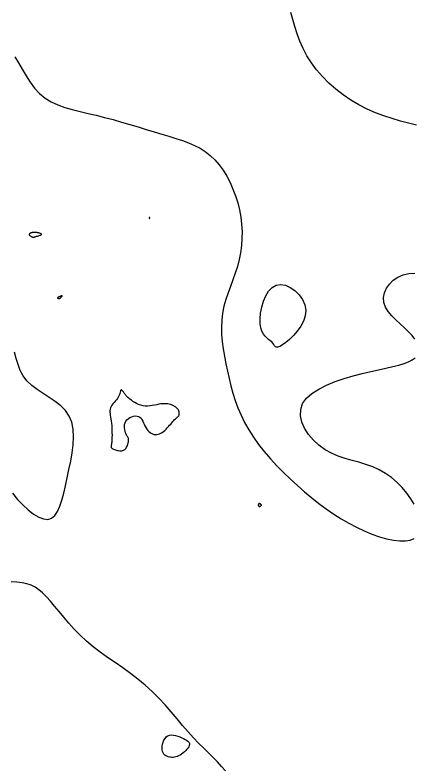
# Model space of a CAD drawing. Extents: x 3040093 to 3056816, y 408076 to 509144.
# Drawn here: x 3047484.7 to 3047533.9, y 436500.8 to 436593.4 of the extents above; entities that cross this region are included whole.
import ezdxf

# ---------------------------------------------------------------- set-up
doc = ezdxf.new("R2010")
doc.units = 0
doc.layers.add('V-CHAN-CONT-EL17', color=7, linetype='Continuous')

msp = doc.modelspace()

# ---------------------------------------------------------------- linework, layer by layer
at = {"layer": 'V-CHAN-CONT-EL17'}
for points in [[(3047534.174, 436579.853), (3047533.199, 436580.095), (3047532.197, 436580.362), (3047531.176, 436580.663), (3047530.147, 436581.005), (3047529.116, 436581.397), (3047528.093, 436581.846), (3047527.086, 436582.359), (3047526.104, 436582.943), (3047525.156, 436583.591), (3047524.251, 436584.297), (3047523.397, 436585.052), (3047522.603, 436585.85), (3047521.878, 436586.682), (3047521.231, 436587.541), (3047520.67, 436588.418), (3047520.2, 436589.308), (3047519.809, 436590.204), (3047519.482, 436591.102), (3047519.2, 436591.996), (3047518.949, 436592.881), (3047518.713, 436593.753)], [(3047484.704, 436588.273), (3047485.156, 436587.537), (3047485.609, 436586.75), (3047486.08, 436585.945), (3047486.582, 436585.155), (3047487.131, 436584.414), (3047487.742, 436583.754), (3047488.426, 436583.201), (3047489.179, 436582.746), (3047489.994, 436582.37), (3047490.863, 436582.057), (3047491.779, 436581.789), (3047492.735, 436581.549), (3047493.722, 436581.318), (3047494.734, 436581.08), (3047495.763, 436580.821), (3047496.802, 436580.543), (3047497.842, 436580.25), (3047498.876, 436579.948), (3047499.897, 436579.643), (3047500.896, 436579.339), (3047501.866, 436579.044), (3047502.8, 436578.761), (3047503.69, 436578.493), (3047504.537, 436578.232), (3047505.342, 436577.965), (3047506.105, 436577.681), (3047506.828, 436577.367), (3047507.511, 436577.013), (3047508.156, 436576.605), (3047508.763, 436576.133), (3047509.334, 436575.588), (3047509.866, 436574.974), (3047510.357, 436574.299), (3047510.807, 436573.572), (3047511.213, 436572.801), (3047511.574, 436571.993), (3047511.887, 436571.156), (3047512.15, 436570.3), (3047512.363, 436569.43), (3047512.523, 436568.551), (3047512.63, 436567.668), (3047512.684, 436566.783), (3047512.683, 436565.901), (3047512.626, 436565.024), (3047512.513, 436564.157), (3047512.343, 436563.304), (3047512.117, 436562.466), (3047511.849, 436561.641), (3047511.556, 436560.825), (3047511.255, 436560.012), (3047510.961, 436559.199), (3047510.691, 436558.382), (3047510.462, 436557.555), (3047510.291, 436556.715), (3047510.189, 436555.859), (3047510.152, 436554.987), (3047510.174, 436554.102), (3047510.246, 436553.208), (3047510.36, 436552.305), (3047510.509, 436551.397), (3047510.684, 436550.487), (3047510.878, 436549.576), (3047511.085, 436548.667), (3047511.311, 436547.76), (3047511.564, 436546.855), (3047511.851, 436545.951), (3047512.182, 436545.049), (3047512.562, 436544.147), (3047513.002, 436543.247), (3047513.509, 436542.347), (3047514.087, 436541.448), (3047514.732, 436540.554), (3047515.434, 436539.666), (3047516.186, 436538.79), (3047516.979, 436537.928), (3047517.805, 436537.085), (3047518.655, 436536.263), (3047519.52, 436535.467), (3047520.394, 436534.699), (3047521.276, 436533.962), (3047522.167, 436533.259), (3047523.067, 436532.593), (3047523.977, 436531.966), (3047524.898, 436531.38), (3047525.829, 436530.838), (3047526.773, 436530.343), (3047527.726, 436529.898), (3047528.676, 436529.509), (3047529.606, 436529.183), (3047530.501, 436528.928), (3047531.343, 436528.751), (3047532.118, 436528.658), (3047532.809, 436528.657), (3047533.4, 436528.755), (3047533.878, 436528.956)], [(3047533.988, 436553.507), (3047533.638, 436553.957), (3047533.196, 436554.418), (3047532.692, 436554.89), (3047532.157, 436555.375), (3047531.624, 436555.874), (3047531.126, 436556.388), (3047530.695, 436556.919), (3047530.364, 436557.467), (3047530.166, 436558.035), (3047530.126, 436558.619), (3047530.236, 436559.204), (3047530.482, 436559.769), (3047530.848, 436560.295), (3047531.32, 436560.762), (3047531.883, 436561.148), (3047532.523, 436561.435), (3047533.223, 436561.603), (3047533.971, 436561.637)], [(3047484.399, 436534.525), (3047485.016, 436533.78), (3047485.667, 436533.089), (3047486.334, 436532.477), (3047486.997, 436531.969), (3047487.637, 436531.59), (3047488.234, 436531.365), (3047488.769, 436531.319), (3047489.229, 436531.469), (3047489.619, 436531.801), (3047489.951, 436532.294), (3047490.237, 436532.927), (3047490.488, 436533.679), (3047490.715, 436534.527), (3047490.931, 436535.451), (3047491.147, 436536.43), (3047491.369, 436537.443), (3047491.58, 436538.472), (3047491.759, 436539.501), (3047491.883, 436540.512), (3047491.932, 436541.488), (3047491.882, 436542.413), (3047491.713, 436543.27), (3047491.402, 436544.041), (3047490.937, 436544.716), (3047490.346, 436545.31), (3047489.664, 436545.845), (3047488.93, 436546.341), (3047488.178, 436546.82), (3047487.448, 436547.304), (3047486.774, 436547.813), (3047486.194, 436548.369), (3047485.733, 436548.988), (3047485.376, 436549.664), (3047485.093, 436550.386), (3047484.857, 436551.143), (3047484.64, 436551.924)], [(3047533.906, 436533.169), (3047533.486, 436533.865), (3047532.989, 436534.556), (3047532.423, 436535.229), (3047531.793, 436535.867), (3047531.108, 436536.457), (3047530.373, 436536.984), (3047529.597, 436537.432), (3047528.785, 436537.794), (3047527.948, 436538.088), (3047527.095, 436538.342), (3047526.235, 436538.58), (3047525.377, 436538.828), (3047524.531, 436539.113), (3047523.707, 436539.461), (3047522.913, 436539.897), (3047522.162, 436540.439), (3047521.476, 436541.073), (3047520.88, 436541.777), (3047520.401, 436542.528), (3047520.063, 436543.305), (3047519.891, 436544.085), (3047519.912, 436544.846), (3047520.149, 436545.565), (3047520.618, 436546.224), (3047521.291, 436546.823), (3047522.131, 436547.363), (3047523.099, 436547.848), (3047524.157, 436548.28), (3047525.267, 436548.661), (3047526.392, 436548.995), (3047527.492, 436549.284), (3047528.537, 436549.532), (3047529.514, 436549.748), (3047530.418, 436549.943), (3047531.244, 436550.126), (3047531.986, 436550.308), (3047532.64, 436550.498), (3047533.198, 436550.708), (3047533.657, 436550.947), (3047534.011, 436551.224)], [(3047510.635, 436500.329), (3047510.171, 436500.895), (3047509.668, 436501.445), (3047509.13, 436501.992), (3047508.559, 436502.55), (3047507.962, 436503.133), (3047507.342, 436503.754), (3047506.702, 436504.427), (3047506.047, 436505.161), (3047505.374, 436505.945), (3047504.679, 436506.766), (3047503.959, 436507.609), (3047503.211, 436508.459), (3047502.431, 436509.303), (3047501.616, 436510.124), (3047500.762, 436510.91), (3047499.869, 436511.65), (3047498.946, 436512.35), (3047498.007, 436513.021), (3047497.063, 436513.673), (3047496.129, 436514.318), (3047495.217, 436514.967), (3047494.339, 436515.63), (3047493.508, 436516.317), (3047492.734, 436517.036), (3047492.015, 436517.775), (3047491.346, 436518.52), (3047490.723, 436519.255), (3047490.141, 436519.965), (3047489.594, 436520.635), (3047489.078, 436521.251), (3047488.589, 436521.796), (3047488.119, 436522.26), (3047487.656, 436522.645), (3047487.186, 436522.956), (3047486.695, 436523.201), (3047486.168, 436523.386), (3047485.593, 436523.515), (3047484.953, 436523.596), (3047484.236, 436523.634)]]:
    msp.add_lwpolyline(points, dxfattribs=at)
for points in [[(3047501.242, 436568.387), (3047501.246, 436568.382), (3047501.25, 436568.378), (3047501.255, 436568.376), (3047501.26, 436568.375), (3047501.265, 436568.374), (3047501.27, 436568.375), (3047501.275, 436568.378), (3047501.281, 436568.381), (3047501.286, 436568.385), (3047501.291, 436568.389), (3047501.296, 436568.395), (3047501.3, 436568.401), (3047501.304, 436568.408), (3047501.308, 436568.415), (3047501.311, 436568.422), (3047501.313, 436568.43), (3047501.315, 436568.438), (3047501.316, 436568.447), (3047501.317, 436568.455), (3047501.317, 436568.462), (3047501.317, 436568.47), (3047501.316, 436568.476), (3047501.314, 436568.483), (3047501.312, 436568.488), (3047501.309, 436568.492), (3047501.306, 436568.496), (3047501.303, 436568.499), (3047501.299, 436568.501), (3047501.294, 436568.503), (3047501.29, 436568.504), (3047501.284, 436568.504), (3047501.279, 436568.503), (3047501.273, 436568.501), (3047501.267, 436568.499), (3047501.261, 436568.496), (3047501.255, 436568.491), (3047501.25, 436568.486), (3047501.245, 436568.48), (3047501.241, 436568.472), (3047501.238, 436568.463), (3047501.236, 436568.453), (3047501.235, 436568.443), (3047501.234, 436568.432), (3047501.234, 436568.422), (3047501.235, 436568.411), (3047501.237, 436568.402), (3047501.239, 436568.394)], [(3047486.51, 436566.311), (3047486.549, 436566.271), (3047486.598, 436566.231), (3047486.654, 436566.194), (3047486.714, 436566.159), (3047486.774, 436566.128), (3047486.833, 436566.102), (3047486.885, 436566.083), (3047486.93, 436566.072), (3047486.969, 436566.067), (3047487.007, 436566.069), (3047487.046, 436566.076), (3047487.089, 436566.088), (3047487.141, 436566.105), (3047487.204, 436566.126), (3047487.283, 436566.149), (3047487.378, 436566.175), (3047487.484, 436566.203), (3047487.596, 436566.233), (3047487.706, 436566.264), (3047487.808, 436566.296), (3047487.895, 436566.329), (3047487.961, 436566.362), (3047487.998, 436566.395), (3047488.003, 436566.427), (3047487.978, 436566.459), (3047487.929, 436566.489), (3047487.861, 436566.518), (3047487.78, 436566.544), (3047487.692, 436566.569), (3047487.601, 436566.591), (3047487.512, 436566.61), (3047487.432, 436566.625), (3047487.358, 436566.638), (3047487.292, 436566.648), (3047487.231, 436566.655), (3047487.175, 436566.66), (3047487.124, 436566.662), (3047487.075, 436566.663), (3047487.029, 436566.662), (3047486.984, 436566.66), (3047486.941, 436566.656), (3047486.899, 436566.65), (3047486.857, 436566.642), (3047486.815, 436566.632), (3047486.773, 436566.619), (3047486.73, 436566.604), (3047486.686, 436566.587), (3047486.642, 436566.566), (3047486.599, 436566.543), (3047486.559, 436566.517), (3047486.524, 436566.488), (3047486.497, 436566.457), (3047486.48, 436566.423), (3047486.475, 436566.388), (3047486.485, 436566.35)], [(3047517.437, 436560.247), (3047518.033, 436560.143), (3047518.634, 436559.878), (3047519.206, 436559.48), (3047519.715, 436558.974), (3047520.13, 436558.387), (3047520.415, 436557.745), (3047520.539, 436557.073), (3047520.479, 436556.397), (3047520.262, 436555.732), (3047519.921, 436555.094), (3047519.496, 436554.496), (3047519.021, 436553.952), (3047518.533, 436553.479), (3047518.069, 436553.089), (3047517.665, 436552.797), (3047517.348, 436552.614), (3047517.11, 436552.527), (3047516.933, 436552.522), (3047516.8, 436552.582), (3047516.692, 436552.692), (3047516.593, 436552.837), (3047516.484, 436553), (3047516.347, 436553.165), (3047516.171, 436553.322), (3047515.965, 436553.483), (3047515.744, 436553.662), (3047515.522, 436553.877), (3047515.313, 436554.142), (3047515.134, 436554.475), (3047514.998, 436554.891), (3047514.92, 436555.406), (3047514.913, 436556.028), (3047514.978, 436556.723), (3047515.116, 436557.452), (3047515.325, 436558.174), (3047515.607, 436558.847), (3047515.959, 436559.43), (3047516.383, 436559.884), (3047516.877, 436560.166)], [(3047490.096, 436558.534), (3047490.113, 436558.529), (3047490.129, 436558.523), (3047490.144, 436558.517), (3047490.158, 436558.512), (3047490.172, 436558.506), (3047490.184, 436558.502), (3047490.196, 436558.498), (3047490.208, 436558.497), (3047490.219, 436558.498), (3047490.232, 436558.501), (3047490.246, 436558.509), (3047490.263, 436558.52), (3047490.282, 436558.536), (3047490.306, 436558.558), (3047490.335, 436558.586), (3047490.369, 436558.621), (3047490.405, 436558.66), (3047490.442, 436558.701), (3047490.477, 436558.742), (3047490.508, 436558.78), (3047490.531, 436558.814), (3047490.544, 436558.841), (3047490.545, 436558.858), (3047490.531, 436558.865), (3047490.505, 436558.862), (3047490.47, 436558.851), (3047490.427, 436558.834), (3047490.379, 436558.814), (3047490.33, 436558.792), (3047490.282, 436558.769), (3047490.236, 436558.749), (3047490.197, 436558.733), (3047490.162, 436558.72), (3047490.132, 436558.709), (3047490.107, 436558.7), (3047490.084, 436558.692), (3047490.064, 436558.684), (3047490.046, 436558.675), (3047490.029, 436558.666), (3047490.013, 436558.654), (3047489.998, 436558.64), (3047489.985, 436558.626), (3047489.973, 436558.611), (3047489.965, 436558.597), (3047489.959, 436558.583), (3047489.957, 436558.571), (3047489.959, 436558.562), (3047489.965, 436558.555), (3047489.975, 436558.55), (3047489.988, 436558.546), (3047490.004, 436558.544), (3047490.022, 436558.543), (3047490.04, 436558.542), (3047490.059, 436558.54), (3047490.078, 436558.538)], [(3047496.548, 436540.292), (3047496.547, 436540.247), (3047496.553, 436540.204), (3047496.568, 436540.163), (3047496.594, 436540.122), (3047496.635, 436540.081), (3047496.691, 436540.04), (3047496.765, 436539.998), (3047496.857, 436539.955), (3047496.966, 436539.912), (3047497.088, 436539.872), (3047497.218, 436539.836), (3047497.353, 436539.805), (3047497.489, 436539.782), (3047497.623, 436539.767), (3047497.751, 436539.764), (3047497.87, 436539.773), (3047497.979, 436539.794), (3047498.079, 436539.829), (3047498.171, 436539.877), (3047498.256, 436539.939), (3047498.333, 436540.014), (3047498.403, 436540.104), (3047498.467, 436540.208), (3047498.525, 436540.326), (3047498.576, 436540.454), (3047498.621, 436540.588), (3047498.657, 436540.724), (3047498.685, 436540.857), (3047498.704, 436540.983), (3047498.713, 436541.097), (3047498.712, 436541.195), (3047498.699, 436541.275), (3047498.677, 436541.341), (3047498.645, 436541.401), (3047498.606, 436541.459), (3047498.56, 436541.524), (3047498.509, 436541.602), (3047498.454, 436541.7), (3047498.395, 436541.824), (3047498.336, 436541.978), (3047498.28, 436542.158), (3047498.235, 436542.358), (3047498.205, 436542.57), (3047498.198, 436542.789), (3047498.219, 436543.006), (3047498.274, 436543.217), (3047498.369, 436543.413), (3047498.508, 436543.589), (3047498.683, 436543.741), (3047498.884, 436543.867), (3047499.103, 436543.962), (3047499.329, 436544.026), (3047499.552, 436544.054), (3047499.763, 436544.043), (3047499.952, 436543.991), (3047500.112, 436543.896), (3047500.245, 436543.765), (3047500.359, 436543.604), (3047500.458, 436543.421), (3047500.549, 436543.224), (3047500.637, 436543.02), (3047500.728, 436542.817), (3047500.827, 436542.622), (3047500.941, 436542.442), (3047501.067, 436542.279), (3047501.205, 436542.135), (3047501.352, 436542.012), (3047501.508, 436541.912), (3047501.669, 436541.835), (3047501.835, 436541.785), (3047502.003, 436541.761), (3047502.173, 436541.767), (3047502.343, 436541.798), (3047502.513, 436541.855), (3047502.682, 436541.933), (3047502.849, 436542.031), (3047503.013, 436542.147), (3047503.174, 436542.278), (3047503.33, 436542.421), (3047503.482, 436542.574), (3047503.629, 436542.734), (3047503.77, 436542.897), (3047503.906, 436543.057), (3047504.034, 436543.212), (3047504.155, 436543.358), (3047504.269, 436543.489), (3047504.375, 436543.603), (3047504.473, 436543.697), (3047504.562, 436543.772), (3047504.642, 436543.835), (3047504.714, 436543.887), (3047504.776, 436543.934), (3047504.83, 436543.98), (3047504.875, 436544.028), (3047504.911, 436544.083), (3047504.937, 436544.148), (3047504.954, 436544.222), (3047504.961, 436544.303), (3047504.959, 436544.389), (3047504.947, 436544.48), (3047504.926, 436544.572), (3047504.894, 436544.665), (3047504.853, 436544.757), (3047504.801, 436544.845), (3047504.739, 436544.931), (3047504.667, 436545.012), (3047504.585, 436545.09), (3047504.492, 436545.164), (3047504.388, 436545.234), (3047504.274, 436545.298), (3047504.148, 436545.358), (3047504.012, 436545.413), (3047503.864, 436545.461), (3047503.704, 436545.501), (3047503.531, 436545.531), (3047503.344, 436545.55), (3047503.142, 436545.556), (3047502.926, 436545.548), (3047502.693, 436545.524), (3047502.445, 436545.484), (3047502.182, 436545.434), (3047501.909, 436545.379), (3047501.629, 436545.328), (3047501.344, 436545.287), (3047501.057, 436545.263), (3047500.772, 436545.263), (3047500.491, 436545.294), (3047500.217, 436545.359), (3047499.953, 436545.455), (3047499.703, 436545.574), (3047499.468, 436545.707), (3047499.252, 436545.848), (3047499.056, 436545.99), (3047498.885, 436546.124), (3047498.741, 436546.243), (3047498.625, 436546.341), (3047498.534, 436546.422), (3047498.463, 436546.49), (3047498.407, 436546.548), (3047498.362, 436546.602), (3047498.322, 436546.655), (3047498.282, 436546.713), (3047498.238, 436546.779), (3047498.187, 436546.856), (3047498.129, 436546.941), (3047498.066, 436547.026), (3047498.003, 436547.107), (3047497.94, 436547.177), (3047497.882, 436547.23), (3047497.829, 436547.26), (3047497.785, 436547.261), (3047497.751, 436547.229), (3047497.724, 436547.166), (3047497.698, 436547.077), (3047497.67, 436546.965), (3047497.635, 436546.835), (3047497.588, 436546.691), (3047497.525, 436546.537), (3047497.44, 436546.378), (3047497.332, 436546.215), (3047497.206, 436546.052), (3047497.068, 436545.886), (3047496.927, 436545.72), (3047496.79, 436545.552), (3047496.664, 436545.384), (3047496.557, 436545.215), (3047496.476, 436545.045), (3047496.426, 436544.874), (3047496.404, 436544.7), (3047496.405, 436544.52), (3047496.424, 436544.33), (3047496.456, 436544.128), (3047496.495, 436543.912), (3047496.537, 436543.677), (3047496.576, 436543.422), (3047496.608, 436543.145), (3047496.632, 436542.851), (3047496.65, 436542.55), (3047496.662, 436542.248), (3047496.668, 436541.953), (3047496.67, 436541.672), (3047496.667, 436541.414), (3047496.66, 436541.186), (3047496.649, 436540.994), (3047496.637, 436540.835), (3047496.623, 436540.706), (3047496.608, 436540.601), (3047496.593, 436540.516), (3047496.578, 436540.447), (3047496.566, 436540.389), (3047496.555, 436540.339)], [(3047514.838, 436532.905), (3047514.855, 436532.909), (3047514.873, 436532.915), (3047514.891, 436532.923), (3047514.909, 436532.933), (3047514.928, 436532.944), (3047514.948, 436532.957), (3047514.968, 436532.969), (3047514.99, 436532.982), (3047515.011, 436532.995), (3047515.031, 436533.008), (3047515.048, 436533.023), (3047515.062, 436533.038), (3047515.071, 436533.055), (3047515.073, 436533.073), (3047515.068, 436533.094), (3047515.055, 436533.116), (3047515.034, 436533.14), (3047515.008, 436533.165), (3047514.978, 436533.188), (3047514.946, 436533.21), (3047514.912, 436533.229), (3047514.879, 436533.244), (3047514.848, 436533.255), (3047514.82, 436533.259), (3047514.795, 436533.259), (3047514.774, 436533.253), (3047514.755, 436533.244), (3047514.739, 436533.231), (3047514.726, 436533.216), (3047514.715, 436533.198), (3047514.706, 436533.179), (3047514.698, 436533.158), (3047514.693, 436533.137), (3047514.689, 436533.115), (3047514.688, 436533.093), (3047514.688, 436533.071), (3047514.691, 436533.05), (3047514.696, 436533.028), (3047514.703, 436533.008), (3047514.713, 436532.988), (3047514.724, 436532.97), (3047514.738, 436532.953), (3047514.753, 436532.938), (3047514.769, 436532.926), (3047514.786, 436532.916), (3047514.803, 436532.909), (3047514.821, 436532.905)], [(3047503.585, 436502.079), (3047503.438, 436502.134), (3047503.299, 436502.206), (3047503.172, 436502.297), (3047503.061, 436502.411), (3047502.969, 436502.55), (3047502.898, 436502.715), (3047502.854, 436502.911), (3047502.839, 436503.137), (3047502.853, 436503.383), (3047502.896, 436503.639), (3047502.968, 436503.893), (3047503.069, 436504.134), (3047503.2, 436504.35), (3047503.359, 436504.531), (3047503.547, 436504.663), (3047503.762, 436504.741), (3047503.999, 436504.767), (3047504.251, 436504.751), (3047504.511, 436504.701), (3047504.772, 436504.624), (3047505.026, 436504.529), (3047505.268, 436504.425), (3047505.49, 436504.318), (3047505.686, 436504.216), (3047505.854, 436504.117), (3047505.992, 436504.019), (3047506.099, 436503.92), (3047506.174, 436503.817), (3047506.215, 436503.706), (3047506.221, 436503.587), (3047506.19, 436503.455), (3047506.123, 436503.311), (3047506.023, 436503.156), (3047505.897, 436502.996), (3047505.748, 436502.835), (3047505.584, 436502.678), (3047505.408, 436502.53), (3047505.227, 436502.396), (3047505.046, 436502.279), (3047504.869, 436502.183), (3047504.697, 436502.109), (3047504.529, 436502.055), (3047504.365, 436502.02), (3047504.204, 436502.002), (3047504.046, 436502), (3047503.89, 436502.013), (3047503.737, 436502.04)]]:
    msp.add_lwpolyline(points, close=True, dxfattribs=at)

doc.saveas('drawing.dxf')
